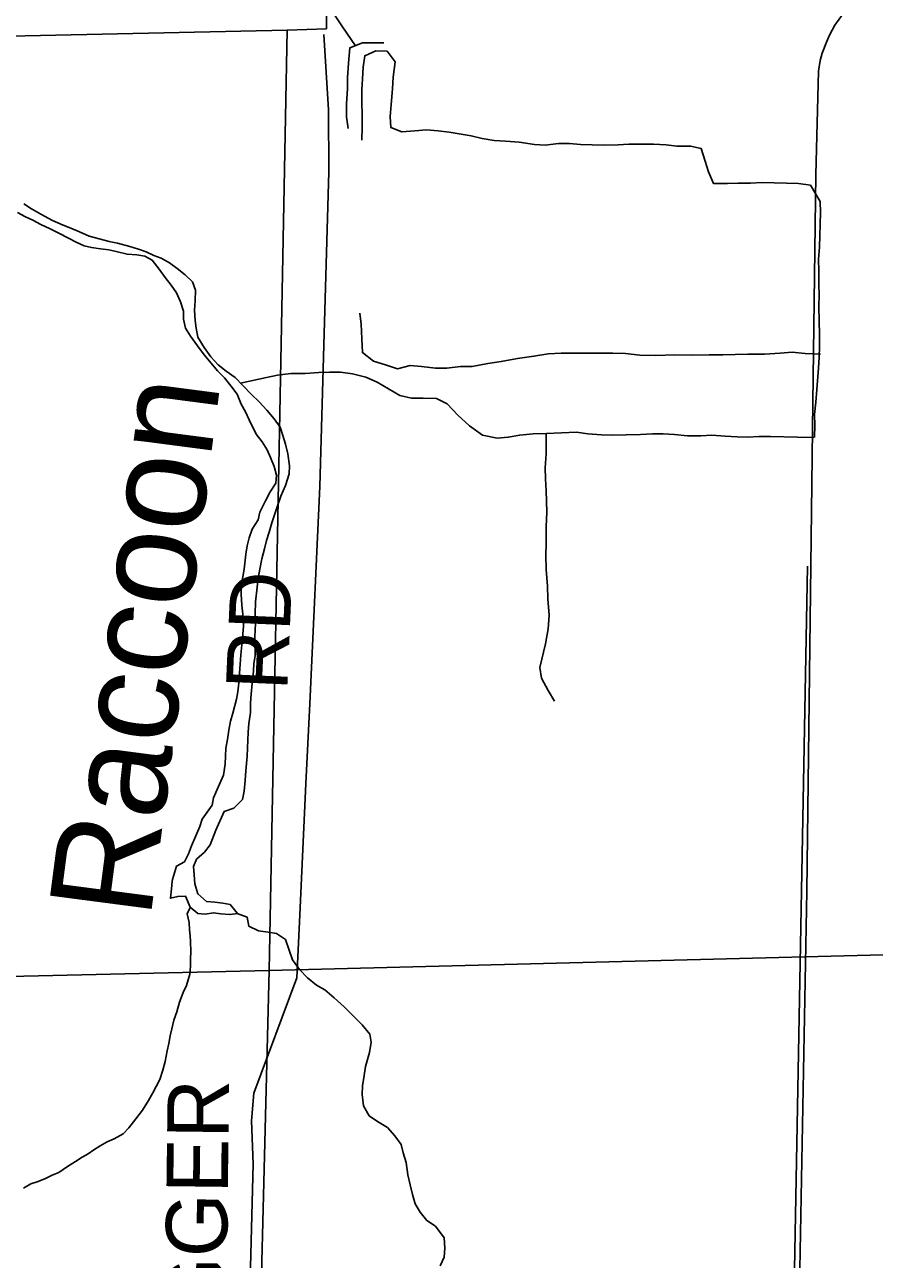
# Model space of a CAD drawing. Extents: x 1588073 to 2013523, y 1090242 to 1357120.
# Drawn here: x 1837534 to 1841684, y 1243328 to 1249361 of the extents above; entities that cross this region are included whole.
import ezdxf

# ---------------------------------------------------------------- set-up
doc = ezdxf.new("R2010")
doc.units = 0
for name, color, linetype in [('GM_X_Minor_River', 7, 'Continuous'), ('GM_X_Minor_River_Text', 7, 'Continuous'), ('GM_X_Section', 7, 'Continuous'), ('GM_X_Township_Road', 7, 'Continuous'), ('GM_X_Township_Road_Text', 7, 'Continuous')]:
    doc.layers.add(name, color=color, linetype=linetype)

msp = doc.modelspace()

# ---------------------------------------------------------------- linework, layer by layer
at = {"layer": 'GM_X_Minor_River'}
msp.add_line((1841135.3, 1234737.2), (1841357.7, 1246714.2), dxfattribs=at)
for points in [[(1838467.9, 1250494), (1838496.4, 1250439.1), (1838536.6, 1250375.7), (1838572.8, 1250308.4), (1838599.1, 1250245.5), (1838643.4, 1250182), (1838677.7, 1250120.8), (1838711.9, 1250051.6), (1838734.4, 1249996.8), (1838770.8, 1249937.6), (1838801.3, 1249884.6), (1838825.8, 1249827.7), (1838852.3, 1249772.8), (1838888.6, 1249709.5), (1838909.1, 1249654.7), (1838943.4, 1249593.6), (1838983.6, 1249528.2), (1839008.1, 1249473.3), (1839050.3, 1249403.9), (1839086.8, 1249350.7), (1839150.2, 1249258.3)], [(1839114.8, 1248854.3), (1839106.4, 1248910.8), (1839106.2, 1248975), (1839110.3, 1249047.1), (1839111.8, 1249101.2), (1839115.9, 1249173.3), (1839122, 1249247.3), (1839184.8, 1249271.6), (1839289.1, 1249272.6)], [(1839181.3, 1248796.2), (1839183.1, 1248858.4), (1839182.8, 1248920.6), (1839180.6, 1248982.8), (1839180.3, 1249043), (1839183.9, 1249097.1), (1839187.5, 1249153.2), (1839195.1, 1249209.1), (1839249.9, 1249233.6), (1839304, 1249232.1), (1839344.6, 1249178.7), (1839334.4, 1249104.8), (1839330.8, 1249046.7), (1839324.6, 1248970.7), (1839318.9, 1248912.6), (1839323.4, 1248858.4), (1839376.9, 1248836.7), (1839439.2, 1248843), (1839497.5, 1248847.3), (1839553.5, 1248841.7), (1839607.4, 1248836.1), (1839715.2, 1248817), (1839769, 1248805.4), (1839826.8, 1248795.7), (1839882.8, 1248792.1), (1839948.8, 1248786.1), (1840024.7, 1248775.9), (1840076.8, 1248772.4), (1840141.1, 1248780.6), (1840195.3, 1248781.1), (1840249.2, 1248775.5), (1840363.4, 1248772.2), (1840433.6, 1248774.2), (1840485.8, 1248776.7), (1840606.1, 1248777.2), (1840668.2, 1248773.4), (1840720.1, 1248767.9), (1840786.3, 1248768), (1840838.1, 1248756.5), (1840858.4, 1248693.7), (1840874.9, 1248641.1), (1840899.3, 1248584.2), (1840967.5, 1248584.2), (1841019.7, 1248586.8), (1841079.9, 1248587), (1841136.1, 1248589.4), (1841314.3, 1248584.3), (1841372.3, 1248576.6), (1841420.1, 1248497), (1841420.6, 1248442.8), (1841415.8, 1248274.4), (1841412, 1248214.3), (1841412.4, 1248156.1), (1841412.6, 1248091.9), (1841415.1, 1248039.7), (1841413.6, 1247987.6), (1841415.4, 1247909.3), (1841415.7, 1247851.1), (1841416, 1247788.9), (1841414.5, 1247736.8), (1841410.9, 1247682.7), (1841404, 1247578.6), (1841398.2, 1247516.6), (1841392.5, 1247456.6), (1841393, 1247404.4), (1841391.3, 1247344.2)], [(1838675.3, 1246656.2), (1838682.6, 1246700.1), (1838692, 1246750), (1838705.4, 1246799.8), (1838714.6, 1246839.6), (1838727.8, 1246881.4), (1838741.2, 1246927.1), (1838765.3, 1247000.6), (1838784.9, 1247056.3), (1838808.5, 1247109.7), (1838826.1, 1247165.4), (1838827.3, 1247205.5), (1838818.9, 1247263.9), (1838808.2, 1247310.4), (1838795.4, 1247352.9), (1838782.5, 1247393.4), (1838753.6, 1247434.3), (1838716.7, 1247477.5), (1838679.8, 1247518.7), (1838642.7, 1247553.9), (1838599.9, 1247597.2), (1838562.9, 1247636.4), (1838517.7, 1247667.8), (1838478.5, 1247699.1), (1838443.5, 1247738.2), (1838410.7, 1247783.2), (1838380.1, 1247834.3), (1838371.3, 1247878.7), (1838366.3, 1247914.9), (1838363.8, 1247965.2), (1838367.1, 1248011.2), (1838368.6, 1248063.3), (1838353.7, 1248103.9), (1838318.6, 1248139), (1838279.4, 1248170.2), (1838242.1, 1248197.4), (1838200.6, 1248220.6), (1838164.9, 1248233.7), (1838127.3, 1248250.8), (1838089.6, 1248264), (1838047.9, 1248277.2), (1837988.2, 1248293), (1837946.3, 1248302.2), (1837904.6, 1248313.4), (1837848.8, 1248327.1), (1837801.3, 1248348.5), (1837759.7, 1248365.8), (1837722, 1248380.9), (1837670.6, 1248404.4), (1837613.3, 1248434.2), (1837568, 1248461.6), (1837530.5, 1248484.7)], [(1837499.3, 1248443.5), (1837538.8, 1248422.3), (1837574.4, 1248405.2), (1837613.9, 1248384), (1837659.4, 1248362.6), (1837700.9, 1248341.4), (1837748.3, 1248317.9), (1837785.9, 1248298.8), (1837825.4, 1248279.6), (1837861.3, 1248272.6), (1837905.2, 1248265.3), (1837945.1, 1248260.1), (1837981, 1248253.1), (1838034.8, 1248239.5), (1838082.8, 1248236.1), (1838120.7, 1248229), (1838156.2, 1248209.9)], [(1838156.2, 1248209.9), (1838191.1, 1248166.8), (1838220, 1248125.8), (1838249, 1248088.8), (1838276, 1248049.9), (1838294.8, 1248007.3), (1838309.5, 1247960.7), (1838310.4, 1247922.6), (1838319.2, 1247878.2), (1838344.1, 1247839.3), (1838378.9, 1247792.2), (1838411.7, 1247747.1), (1838444.6, 1247706.1), (1838475.6, 1247669), (1838510.7, 1247635.9), (1838541.7, 1247596.9), (1838572.6, 1247555.9), (1838591.3, 1247507.2), (1838612.2, 1247468.5), (1838631.2, 1247429.8), (1838665.3, 1247360.6), (1838694.3, 1247321.7), (1838719.2, 1247282.8), (1838734.2, 1247246.3), (1838753, 1247201.6), (1838763.8, 1247159.2), (1838760.7, 1247121.1), (1838733.4, 1247077.8), (1838710.1, 1247034.3), (1838682.5, 1246979), (1838675.4, 1246941.1), (1838646, 1246895.8), (1838630.8, 1246854.1), (1838621.7, 1246814.2), (1838614.5, 1246774.3), (1838606.4, 1246700.3), (1838599.3, 1246662.4), (1838592.1, 1246620.5), (1838590.9, 1246578.4), (1838595.4, 1246524.1), (1838601.7, 1246465.7), (1838602.4, 1246419.5), (1838596.3, 1246347.5), (1838590.5, 1246281.5), (1838587.1, 1246235.4), (1838583.9, 1246191.4), (1838580.6, 1246145.3), (1838575.3, 1246101.3), (1838568.3, 1246065.4), (1838550.2, 1245995.8), (1838539.1, 1245957.9), (1838531.9, 1245914), (1838524.5, 1245868.1), (1838517.3, 1245826.2), (1838513.1, 1245748.1), (1838505.6, 1245694.1), (1838479.8, 1245634.7), (1838456.3, 1245583.2), (1838449.3, 1245547.3), (1838401.2, 1245478.4), (1838390.1, 1245442.6), (1838370.8, 1245397.1), (1838349.3, 1245347.5), (1838334.2, 1245309.8), (1838315.1, 1245270.3), (1838276.4, 1245249.3), (1838255.6, 1245184.2)], [(1839171.3, 1247951.9), (1839177.8, 1247897.6), (1839181.7, 1247825.2), (1839183.8, 1247759), (1839238.8, 1247717.2), (1839296.4, 1247699.5), (1839356, 1247679.8), (1839416.6, 1247696.1), (1839472.6, 1247690.4), (1839540.5, 1247682.5), (1839596.6, 1247682.9), (1839663, 1247691), (1839719.2, 1247691.4), (1839795.8, 1247705.2), (1839862.2, 1247715.3), (1839940.8, 1247729.1), (1840021.3, 1247740.8), (1840091.8, 1247752.8), (1840154, 1247755.1), (1840222.2, 1247755.1), (1840276.3, 1247755.6), (1840344.5, 1247755.6), (1840406.6, 1247755.8), (1840468.7, 1247754), (1840538.7, 1247746), (1840616.8, 1247743.7), (1840709.1, 1247747.1), (1840793.3, 1247746.7), (1840877.5, 1247748.2), (1840943.7, 1247748.3), (1841003.9, 1247748.6), (1841066.1, 1247750.8), (1841148.2, 1247750.5), (1841224.6, 1247756.3), (1841282.9, 1247760.6), (1841346.8, 1247754.8), (1841420.9, 1247750.6)], [(1838588.5, 1247609.3), (1838715.2, 1247636.1), (1838769.7, 1247648.5), (1838834.1, 1247656.7), (1838904.3, 1247656.7), (1838970.5, 1247660.8), (1839022.7, 1247663.3), (1839076.9, 1247663.7), (1839134.7, 1247654.1), (1839200.4, 1247638.1), (1839255.9, 1247614.4), (1839311.1, 1247580.8), (1839366.3, 1247549.1), (1839424.1, 1247535.4), (1839480.2, 1247535.8), (1839546.3, 1247533.8), (1839597.7, 1247508.3), (1839650.2, 1247452.6), (1839706.9, 1247400.8), (1839769.7, 1247354.9), (1839841.5, 1247340.8), (1839895.8, 1247345.2), (1839952.2, 1247355.6), (1840018.5, 1247361.8), (1840082.7, 1247363.9), (1840157, 1247365.8), (1840229.3, 1247369.7), (1840285.2, 1247362.1), (1840351.2, 1247356.2), (1840405.2, 1247354.6), (1840471.5, 1247356.7), (1840541.7, 1247358.7), (1840599.9, 1247361), (1840652, 1247361.5), (1840708.1, 1247357.9), (1840772, 1247352.1), (1840836.2, 1247352.2), (1840890.4, 1247354.7), (1840956.4, 1247350.8), (1841014.5, 1247347.1), (1841066.6, 1247345.6), (1841120.7, 1247348), (1841176.9, 1247348.4), (1841309.1, 1247344.6), (1841388.8, 1247344.3)], [(1840121.6, 1246054.8), (1840091.1, 1246107.8), (1840058.7, 1246166.9), (1840050.1, 1246219.3), (1840077.5, 1246334.9), (1840091.6, 1246408.7), (1840095.5, 1246474.8), (1840089.8, 1246555.2), (1840087.5, 1246617.5), (1840081.8, 1246697.9), (1840079.9, 1246770.2), (1840081.4, 1246824.3), (1840081.7, 1246906.5), (1840083.9, 1246980.7), (1840080.8, 1247083.1), (1840078.4, 1247141.3), (1840075.9, 1247195.6), (1840081.9, 1247263.6), (1840081.5, 1247363.9)], [(1838536.9, 1245013.4), (1838538.3, 1245013.1), (1838574.5, 1245018.1), (1838537.7, 1245061.2), (1838501.8, 1245068.3), (1838463.8, 1245073.4), (1838421.8, 1245076.6), (1838380.8, 1245113.9), (1838366.1, 1245162.5), (1838361.4, 1245206.8), (1838358.5, 1245247), (1838373.6, 1245282.6), (1838412.6, 1245317.6), (1838439.7, 1245352.9), (1838467.8, 1245424.4), (1838508.5, 1245515.5), (1838555.1, 1245532.2), (1838598.4, 1245575.1), (1838605.5, 1245615), (1838611, 1245667), (1838614.4, 1245715), (1838620.5, 1245787.1), (1838625.8, 1245903.3), (1838629, 1245945.3), (1838636.5, 1245999.3), (1838637.9, 1246047.4), (1838641.1, 1246089.4), (1838644.6, 1246141.5), (1838652.3, 1246201.4), (1838653.4, 1246239.5), (1838660.5, 1246277.4), (1838659.6, 1246315.6), (1838659.1, 1246369.8), (1838660.9, 1246433.9), (1838660.3, 1246482.1), (1838662, 1246540.2), (1838670, 1246612.2), (1838675.3, 1246656.2)], [(1838255.6, 1245184.2), (1838254.2, 1245175.7), (1838251.1, 1245137.7), (1838245.8, 1245091.7), (1838282.2, 1245100.7), (1838320.3, 1245101.6), (1838342.8, 1245048.8), (1838380, 1245017.6), (1838416, 1245014.6), (1838456.3, 1245021.5), (1838492.3, 1245016.4), (1838536.9, 1245013.4)], [(1838342.9, 1245047.1), (1838328.7, 1245016.3), (1838336.9, 1244974.2), (1838339.1, 1244938.1), (1838343.3, 1244908.1), (1838343.4, 1244880), (1838345.7, 1244831.8), (1838343.9, 1244793.8), (1838344, 1244759.6), (1838340.2, 1244721.5), (1838324.5, 1244665.3), (1838308.6, 1244631.2), (1838290.8, 1244585), (1838277, 1244536.8), (1838263.2, 1244496.6), (1838253.4, 1244454.5), (1838245.6, 1244420.3), (1838237.7, 1244382.2), (1838229.9, 1244346.1), (1838220.1, 1244293.9), (1838208.3, 1244251.8), (1838194.5, 1244205.6), (1838176.7, 1244171.4), (1838160.8, 1244141.3), (1838138.9, 1244103.1), (1838109.1, 1244056.8), (1838077.3, 1244014.6), (1838043.4, 1243970.3), (1838015.5, 1243940.2), (1837971.5, 1243915.9), (1837937.5, 1243901.8), (1837903.6, 1243881.6), (1837871.6, 1243863.4), (1837843.6, 1243843.2), (1837815.7, 1243827.1), (1837781.7, 1243804.9), (1837743.7, 1243780.6), (1837701.8, 1243752.4), (1837667.8, 1243738.2), (1837635.8, 1243722.1), (1837599.8, 1243707.9), (1837563.8, 1243695.7), (1837527.8, 1243675.5)], [(1838571.3, 1245017.6), (1838621.4, 1244999.4), (1838629.7, 1244955.3), (1838675.9, 1244933.4), (1838724, 1244925.6)], [(1838724, 1244925.6), (1838764.1, 1244919.7), (1838808.4, 1244889.8), (1838826.7, 1244837.8), (1838842.9, 1244791.7), (1838877.3, 1244743.7), (1838915.5, 1244703.8), (1838959.8, 1244667.8), (1839000, 1244643.9), (1839046.3, 1244606), (1839094.6, 1244562.1), (1839183.3, 1244474.2), (1839219.6, 1244428.2), (1839225.8, 1244388.1), (1839218, 1244338), (1839198.3, 1244269.7), (1839192.5, 1244225.6), (1839184.8, 1244175.4), (1839183, 1244133.3), (1839189.3, 1244077.1), (1839217.6, 1244029.1), (1839257.8, 1244001.2), (1839306.1, 1243971.3), (1839342.3, 1243931.3), (1839372.6, 1243889.4), (1839382.8, 1243847.3), (1839397.1, 1243801.2), (1839405.4, 1243741.1), (1839417.7, 1243691), (1839428, 1243644.9), (1839442.2, 1243598.9), (1839466.5, 1243558.8), (1839498.8, 1243516.9), (1839541, 1243488.9), (1839583.4, 1243433), (1839585.6, 1243382.8), (1839583.8, 1243338.7), (1839564, 1243296.5)]]:
    msp.add_lwpolyline(points, dxfattribs=at)
at = {"layer": 'GM_X_Section'}
for points in [[(1833684, 1254618.2), (1839061.9, 1254678.5), (1839008.3, 1249341.2), (1838816.1, 1249334.1), (1833618.2, 1249221)], [(1838816.1, 1249334.1), (1838728, 1244739.5), (1833444, 1244616.8), (1833498.1, 1249223.6), (1833618.2, 1249221)], [(1844090.1, 1244875.8), (1843922.5, 1239569.2), (1838594.4, 1239434.8), (1838728, 1244739.5)], [(1838728, 1244739.5), (1838594.4, 1239434.8), (1833392.7, 1239343.7), (1833444, 1244616.8)]]:
    msp.add_lwpolyline(points, close=True, dxfattribs=at)
at = {"layer": 'GM_X_Township_Road'}
for points in [[(1841384.3, 1247515.3), (1841398.3, 1248627.9), (1841411, 1249134), (1841419.5, 1249186.1), (1841429.9, 1249222.2), (1841450.5, 1249276.2), (1841464.8, 1249310.3), (1841491.4, 1249358.2), (1841519.9, 1249400.1), (1841544.3, 1249434), (1841554.6, 1249462), (1841567.2, 1249516.2), (1841635, 1250952.1), (1841636.9, 1250992), (1841642.2, 1251132.5)], [(1838997.2, 1247851.1), (1838997.2, 1247852.1), (1839019.9, 1248641.1), (1839018.7, 1248944.5), (1838995.9, 1249312.3)], [(1838928, 1246076.9), (1838928, 1246078.4), (1838975.7, 1247104.8), (1838997.2, 1247851.1)], [(1841107.1, 1234134.3), (1841299.1, 1242135.3), (1841354.3, 1245127.1), (1841384.3, 1247515.2), (1841384.3, 1247515.3)], [(1838626.1, 1242043.9), (1838624.9, 1242785.6), (1838650.2, 1243793.7), (1838642.1, 1244004.7), (1838653.3, 1244139.1), (1838863.4, 1244703.5), (1838878.2, 1245010.7), (1838908.2, 1245651.2), (1838928, 1246076.9)]]:
    msp.add_lwpolyline(points, dxfattribs=at)

# ---------------------------------------------------------------- texts
at = {"layer": 'GM_X_Minor_River_Text'}
msp.add_text('Raccoon', height=500.33, rotation=82.54863, dxfattribs=at).set_placement((1838147.5, 1244985.4))
at = {"layer": 'GM_X_Township_Road_Text'}
for s, rotation, p in [('RD', 87.53129, (1838816.4, 1246104)), ('BRUGGER', 89.29253, (1838508.2, 1242177.6))]:
    msp.add_text(s, height=300, rotation=rotation, dxfattribs=at).set_placement(p)

doc.saveas('drawing.dxf')
